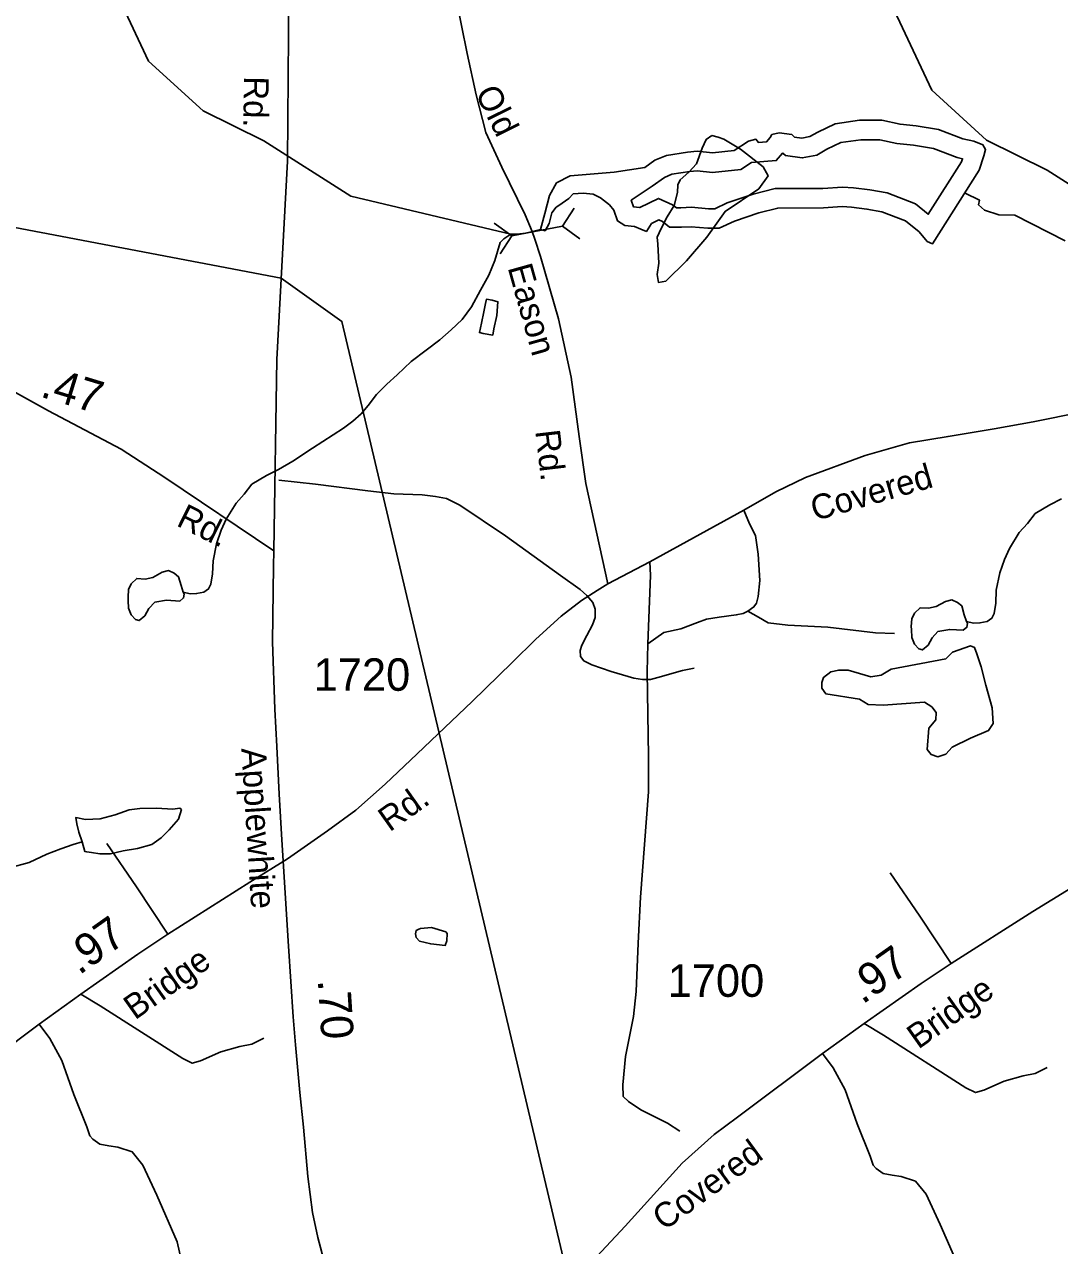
# Model space of a CAD drawing. Extents: x 2169602 to 2449496, y 721995 to 810662.
# Drawn here: x 2440576 to 2444562, y 776836 to 781539 of the extents above; entities that cross this region are included whole.
import ezdxf

# ---------------------------------------------------------------- set-up
doc = ezdxf.new("R2010")
doc.units = 0
doc.layers.add('Default', color=7, linetype='Continuous')

msp = doc.modelspace()

# ---------------------------------------------------------------- linework, layer by layer
at = {"layer": 'Default'}
for p, q in [((2442692.3, 780831.8), (2442647.3, 780761.7)), ((2442384.9, 780773.6), (2442452.4, 780724.9)), ((2442452.4, 780724.9), (2442647.3, 780761.7)), ((2442714.8, 780712.9), (2442647.3, 780761.7)), ((2442407.3, 780654.8), (2442452.4, 780724.9))]:
    msp.add_line(p, q, dxfattribs=at)
for points in [[(2440940.6, 787470.2), (2440953.2, 786840.7), (2440975.9, 785827.6), (2441005.6, 785483.6), (2440993.6, 785278.9), (2441008.7, 785029.1), (2441027.2, 784898.4), (2441038.5, 784856.4), (2441094.5, 784651.9), (2441148.7, 784515), (2441222.5, 784391.1), (2441361.9, 784070.3), (2441480.5, 783729.7), (2441578.1, 783426.1), (2441599.1, 783317.2), (2441606.7, 783150.6), (2441604.1, 782943.7), (2441599.1, 782793.6), (2441596.6, 781983.7), (2441589, 781012.3), (2441548.1, 780247.9), (2441535.9, 779511.3)], [(2436558.2, 782768.8), (2436762.8, 782464.2), (2436875.6, 782305.9), (2437000.7, 782154.5), (2437128, 782017.3), (2437259, 781886), (2437516.6, 781633.7), (2437773.5, 781377), (2437915, 781245.7), (2438212.5, 780957.9), (2438257.4, 780982.4), (2438367.9, 780970.2), (2438421.3, 780986.5), (2438392.8, 781052), (2438425.6, 781142.1), (2438474.2, 781149.3), (2441564.7, 780561.6), (2441798.7, 780395.2), (2442673.8, 776691.6)], [(2442563.5, 780748.6), (2442521.8, 780738.5), (2442505.4, 780734.7), (2442473.9, 780730.9), (2442448.7, 780730.9), (2441833.2, 780876.8), (2441498.2, 781090.3), (2441264.2, 781206.5), (2441054.2, 781397.8), (2440796, 781947.7), (2440765.8, 782043.5), (2440705.2, 782083.9), (2440579, 782111.7), (2440488.2, 782124.3)], [(2445579.3, 780635.7), (2445537.7, 780625.6), (2445521.3, 780621.9), (2445489.7, 780618.1), (2445464.5, 780618.1), (2444849, 780763.9), (2444514, 780977.4), (2444280, 781093.7), (2444070, 781285), (2443811.9, 781834.8), (2443781.6, 781930.7), (2443721, 781971.1), (2443594.9, 781998.8), (2443504, 782011.5)], [(2442237.7, 781643.2), (2442280.8, 781426.5), (2442315.9, 781267.3), (2442352.8, 781122), (2442414.6, 780989.5), (2442504.2, 780805.3), (2442530.7, 780740.8), (2442541.7, 780711.5), (2442563.5, 780645.1), (2442632.8, 780405.4), (2442680.8, 780180.9), (2442712.3, 779951.3), (2442737.6, 779770.9), (2442822.8, 779384.7)], [(2443223.4, 781110.6), (2443201.4, 781096), (2443185.6, 781062.3), (2443163.9, 781001.9), (2443134, 780969.9), (2443100.5, 780939.7), (2443092.3, 780921.4), (2443090.9, 780891.7), (2443077.4, 780841.4), (2443051.3, 780797.4), (2443027.3, 780753.2), (2443012, 780719), (2443014.4, 780693.1), (2443018.7, 780619), (2443012.3, 780575.9), (2443017, 780545.3), (2443045.3, 780550), (2443125.5, 780627.8), (2443203.3, 780719.7), (2443274.1, 780818.7), (2443403.8, 780905.8), (2443439.2, 780955.3), (2443420.3, 780990.7), (2443333.3, 781059), (2443269.1, 781096.8), (2443247, 781104.6), (2443223.4, 781110.6)], [(2444583.1, 780705.8), (2444388.9, 780804.7), (2444328.4, 780806), (2444272.9, 780823.6), (2444250.2, 780843.8), (2444253.9, 780861.5), (2444198.4, 780889.2)], [(2441187.1, 779352.1), (2441215, 779346.3), (2441239, 779346.7), (2441267.1, 779352.6), (2441285.3, 779364.9), (2441294.5, 779382.9), (2441300.5, 779423), (2441302.3, 779473), (2441315.9, 779539.1), (2441333.5, 779591.2), (2441353, 779633.3), (2441390.9, 779695.3), (2441422.5, 779729.5), (2441452.2, 779768), (2441508, 779802.2), (2441553.9, 779824.5), (2441609.5, 779857), (2441684.9, 779907.2), (2441764.7, 779958), (2441804.5, 779984.1), (2441840.2, 780010.4), (2441872.2, 780038.8), (2441900, 780070.7), (2441931.6, 780113), (2441971, 780153.3), (2442011.2, 780189.4), (2442064.7, 780240.1), (2442122.5, 780284.1), (2442176, 780324.7), (2442219.7, 780363.1), (2442261.8, 780403), (2442297, 780451.7), (2442332.7, 780515.6), (2442364.1, 780573.7), (2442387.9, 780629.7), (2442408.3, 780699.4), (2442422.2, 780713.2), (2442448.7, 780730.9)], [(2442380.2, 780342.5), (2442342.1, 780348.3), (2442328.3, 780352), (2442335.9, 780388.1), (2442345.3, 780432.1), (2442351.1, 780464.1), (2442355.2, 780480.1), (2442376.9, 780476.4), (2442399.1, 780470.7), (2442395.4, 780418.4), (2442383.7, 780366.3), (2442380.2, 780342.5)], [(2439251.4, 780365.8), (2439323.3, 780320.3), (2439376.2, 780295.1), (2439451.9, 780277.5), (2439570.5, 780268.6), (2439663.6, 780271.2), (2439820.5, 780257.5), (2440077.6, 780250.7), (2440184.3, 780245.2), (2440264.3, 780227.8), (2440421.1, 780180.2), (2440541.7, 780121), (2440669.4, 780050.7), (2440948.9, 779902.6), (2441117.2, 779793.4), (2441535.9, 779511.3)], [(2442822.8, 779384.7), (2442984.6, 779469.6), (2443345.7, 779668.6), (2443468.8, 779738.3), (2443583.7, 779793.7), (2443812.9, 779878.1), (2443984.5, 779927.3), (2444132.3, 779952.3), (2444309.9, 779981.5), (2444459.8, 780008.6), (2444645.3, 780045.8), (2444872.5, 780095.3), (2445004.6, 780111.2), (2445212.7, 780152.5), (2445375.5, 780183.1), (2445507.3, 780204.8), (2445600.6, 780216.8), (2445697.8, 780226.3), (2445789.2, 780232.6), (2446020.1, 780244.3), (2446346.2, 780261.3), (2446480.6, 780266)], [(2441555.3, 779783.7), (2441696.3, 779767.9), (2441898, 779742.8), (2441998.2, 779731), (2442107.6, 779727), (2442159, 779720.4), (2442201.2, 779712.5), (2442252.6, 779687.5), (2442427.9, 779568.8), (2442640.2, 779415.9), (2442715.3, 779363.2), (2442741.7, 779339.5), (2442764.1, 779313.1), (2442773.3, 779286.7), (2442773.3, 779255.1), (2442762.8, 779226.1), (2442741.7, 779185.2), (2442721.9, 779148.3), (2442715.3, 779127.2), (2442716.6, 779104.8), (2442729.8, 779087.7), (2442761.4, 779071.9), (2442835.3, 779046.8), (2442922.3, 779020.5), (2442956.5, 779016.5), (2442986.8, 779016.5), (2443014.5, 779023.1), (2443109.4, 779050.8), (2443154.3, 779060)], [(2444202.9, 779239.3), (2444230.8, 779233.4), (2444254.8, 779233.9), (2444282.9, 779239.8), (2444301.1, 779252.1), (2444310.4, 779270.1), (2444316.3, 779310.2), (2444318.1, 779360.2), (2444331.7, 779426.3), (2444349.3, 779478.4), (2444368.8, 779520.5), (2444406.7, 779582.5), (2444438.3, 779616.7), (2444468, 779655.2), (2444523.8, 779689.3), (2444569.7, 779711.6)], [(2443345.7, 779668.6), (2443368.2, 779615.2), (2443390.8, 779570.1), (2443401.1, 779498.3), (2443407.2, 779397.7), (2443401.1, 779336.2), (2443394.9, 779309.5), (2443384.7, 779295.2), (2443362.1, 779278.8)], [(2441535.9, 779511.3), (2441535.7, 779452.7), (2441532, 779160.8), (2441539.8, 778901.5), (2441548.3, 778757.4), (2441557.6, 778574.1), (2441567.1, 778398.2), (2441592.5, 777989.1), (2441610.6, 777717.4), (2441620.5, 777608.4), (2441636.6, 777425.5), (2441651.1, 777291.7), (2441667.2, 777102.2), (2441685.6, 776963.9), (2441706.2, 776866.5), (2441754.9, 776684), (2441856.3, 776297.5), (2441893.5, 776163.4), (2441936.4, 776008.5), (2441982, 775883.4)], [(2442984.6, 779469.6), (2442986.6, 779416.2), (2442976.4, 779153.6)], [(2441187.1, 779352.1), (2441179.1, 779378.1), (2441169, 779412), (2441152.6, 779425.9), (2441130.5, 779435.7), (2441106.5, 779429.6), (2441070.8, 779409.4), (2441040.9, 779403), (2441008.9, 779405), (2440986.7, 779384.8), (2440977.1, 779362.7), (2440975.1, 779332.6), (2440975.3, 779320.8), (2440977.5, 779290.9), (2440987.8, 779265), (2441003.8, 779247.2), (2441018.1, 779243), (2441039.6, 779261.2), (2441055.4, 779289.3), (2441077.8, 779313.5), (2441123.3, 779321.6), (2441175, 779318.2), (2441189.3, 779330.3), (2441191.2, 779344.2), (2441187.1, 779352.1)], [(2439654.5, 776788.8), (2439872.9, 777023.3), (2440092.4, 777265.8), (2440216.5, 777376.1), (2440306.2, 777442.8), (2440632.6, 777688.8), (2440793.5, 777803.7), (2441012.5, 777958.3), (2441128, 778034.7), (2441443.5, 778235.3), (2441588.7, 778325.5), (2441742.6, 778433.6), (2441852.1, 778512.9), (2441964.7, 778612.9), (2442088.9, 778730.1), (2442299.8, 778931.8), (2442454.4, 779081.8), (2442544.6, 779170.9), (2442642.3, 779259.4), (2442721.6, 779320.3), (2442781.4, 779358.2), (2442822.8, 779384.7)], [(2444202.9, 779239.3), (2444194.9, 779265.2), (2444184.9, 779299.2), (2444168.5, 779313.1), (2444146.3, 779322.9), (2444122.3, 779316.8), (2444086.6, 779296.6), (2444056.7, 779290.2), (2444024.7, 779292.2), (2444002.6, 779272), (2443992.9, 779249.9), (2443990.9, 779219.8), (2443991.1, 779208), (2443993.3, 779178.1), (2444003.6, 779152.2), (2444019.6, 779134.4), (2444033.9, 779130.1), (2444055.5, 779148.4), (2444071.3, 779176.4), (2444093.6, 779200.6), (2444139.1, 779208.8), (2444190.8, 779205.4), (2444205.2, 779217.4), (2444207, 779231.3), (2444202.9, 779239.3)], [(2442976.4, 779153.6), (2443037.9, 779196.7), (2443103.6, 779211.1), (2443167.2, 779235.7), (2443202.1, 779248), (2443251.3, 779256.2), (2443317, 779264.4), (2443343.6, 779270.5), (2443362.1, 779278.8)], [(2443362.1, 779278.8), (2443403.1, 779256.2), (2443440.1, 779233.6), (2443516, 779225.4), (2443669.8, 779217.2), (2443852.4, 779195.7), (2443926.3, 779193.6)], [(2442670.3, 776676), (2442888.7, 776910.4), (2443108.2, 777153), (2443232.4, 777263.3), (2443322, 777330), (2443648.4, 777575.9), (2443809.4, 777690.9), (2444028.3, 777845.5), (2444143.8, 777921.9), (2444459.3, 778122.5), (2444604.5, 778212.7), (2444758.5, 778320.8), (2444867.9, 778400), (2444980.6, 778500), (2445104.7, 778617.3), (2445315.6, 778819), (2445470.2, 778969), (2445560.4, 779058), (2445658.1, 779146.6), (2445737.4, 779207.5), (2445797.2, 779245.4), (2445838.6, 779271.8)], [(2442976.4, 779153.6), (2442974.3, 779044.9), (2442978.4, 778720.7), (2442978.4, 778583.3), (2442947.7, 778177.1), (2442939.5, 778000.6), (2442931.3, 777814.9), (2442921, 777718.5), (2442890.2, 777564.7), (2442880, 777454.9), (2442882, 777409.8), (2442902.5, 777391.3), (2442949.7, 777358.5), (2443052.3, 777307.2), (2443099.5, 777276.4)], [(2443791.7, 779039.1), (2443748.4, 779052), (2443711.6, 779052), (2443681.2, 779045.5), (2443653, 779023.8), (2443646.5, 779004.3), (2443646.5, 778982.6), (2443661.7, 778960.9), (2443791.7, 778939.6), (2443824.4, 778919.7), (2443882.9, 778917.6), (2444042.1, 778928.2), (2444069.5, 778911.1), (2444086.9, 778889.4), (2444084.7, 778861.2), (2444058.7, 778828.7), (2444052.2, 778746.3), (2444067.3, 778726.8), (2444093.4, 778718.1), (2444123.8, 778729), (2444147.6, 778755), (2444219.2, 778789.7), (2444288.6, 778820), (2444306, 778846), (2444301.7, 778906.7), (2444278.3, 778993.6), (2444260.4, 779065), (2444243.1, 779114.9), (2444234.4, 779138.7), (2444219.2, 779145.2), (2444149.8, 779121.4), (2444123.8, 779095.3), (2443913.3, 779056.3), (2443874.3, 779032.5), (2443835.2, 779026), (2443791.7, 779039.1)], [(2440798, 778390.3), (2440786.1, 778428.2), (2440777.7, 778459.9), (2440773.6, 778484), (2440811.6, 778476.3), (2440867.5, 778478.8), (2440925.6, 778495.2), (2440979.3, 778513.5), (2441021.1, 778519.7), (2441085.3, 778520.1), (2441147.2, 778516.5), (2441175.1, 778520.7), (2441180.8, 778515), (2441169.4, 778478.6), (2441133.9, 778436.5), (2441102.1, 778406.5), (2441066.2, 778380.2), (2441011.9, 778365.7), (2440956.3, 778355.5), (2440908.1, 778344.9), (2440866.1, 778344.7), (2440834.3, 778350.3), (2440816.3, 778352.2), (2440808.7, 778354.2), (2440798, 778390.3)], [(2440798, 778390.3), (2440764, 778380), (2440716.2, 778363.7), (2440662.7, 778343.4), (2440594.8, 778310.7), (2440518.7, 778290.5), (2440463.2, 778285.9), (2440426.7, 778293.9), (2440371.1, 778309.2), (2440305.1, 778318.8), (2440228.6, 778334.3), (2440086.9, 778343.2), (2440009.2, 778330.6), (2439949.3, 778310.5), (2439881.4, 778250.1)], [(2441128, 778034.7), (2441007.9, 778216.9), (2440893.5, 778384.1)], [(2444143.8, 777921.9), (2444023.7, 778104.1), (2443909.4, 778271.3)], [(2442101.5, 778057.4), (2442094.4, 778054.9), (2442084.7, 778049.5), (2442082.5, 778036.5), (2442084.7, 778022.5), (2442097.3, 778008.8), (2442140.9, 777997.6), (2442196.6, 777991.9), (2442202.4, 778009.5), (2442203.5, 778037.6), (2442198.7, 778044.7), (2442143, 778060.3), (2442101.5, 778057.4)], [(2440793.5, 777803.7), (2440868.2, 777758.9), (2441185.5, 777556.6), (2441222.2, 777538.2), (2441254.4, 777547.4), (2441332.6, 777581.9), (2441406.1, 777602.6), (2441452.1, 777611.7), (2441498.1, 777634.7)], [(2440632.6, 777688.8), (2440674, 777633.6), (2440720, 777548.5), (2440765.9, 777417.5), (2440816.5, 777293.4), (2440828, 777258.9), (2440839.5, 777245.1), (2440867.1, 777226.7), (2440901.6, 777219.8), (2440936.1, 777215.2), (2440991.2, 777196.8), (2441032.6, 777146.2), (2441086.6, 777030.2), (2441164.8, 776850.9), (2441185.5, 776754.3), (2441187.8, 776689.9), (2441183.2, 776653.2), (2441169.4, 776627.9), (2441092.4, 776567), (2441030.3, 776521), (2440945.2, 776465.8)], [(2443809.4, 777690.9), (2443884.1, 777646), (2444201.3, 777443.7), (2444238.1, 777425.4), (2444270.3, 777434.6), (2444348.4, 777469), (2444422, 777489.7), (2444467.9, 777498.9), (2444513.9, 777521.9)], [(2443648.4, 777575.9), (2443689.8, 777520.8), (2443735.8, 777435.7), (2443781.8, 777304.7), (2443832.3, 777180.5), (2443843.8, 777146.1), (2443855.3, 777132.3), (2443882.9, 777113.9), (2443917.4, 777107), (2443951.9, 777102.4), (2444007, 777084), (2444048.4, 777033.4), (2444102.4, 776917.3), (2444180.6, 776738), (2444201.3, 776641.5), (2444203.6, 776577.1), (2444199, 776540.3), (2444185.2, 776515), (2444108.2, 776454.1), (2444046.1, 776408.2), (2443961.1, 776353)]]:
    msp.add_lwpolyline(points, dxfattribs=at)
for points in [[(2442563.5, 780748.6), (2442579.9, 780811), (2442597.5, 780880.4), (2442625.3, 780928.3), (2442677, 780956.1), (2442847.3, 780970), (2442964.6, 780987.6), (2443003.7, 781015.4), (2443047.9, 781034.3), (2443128.6, 781046.9), (2443166.5, 781050.7), (2443225.8, 781044.4), (2443309, 781053.2), (2443364.5, 781089.2), (2443392.3, 781096.8), (2443402.4, 781084.1), (2443433.9, 781086.7), (2443447.8, 781103.1), (2443454.1, 781114.4), (2443481.9, 781120.7), (2443531.1, 781114.4), (2443541.2, 781104.3), (2443568.9, 781100.5), (2443600.5, 781106.8), (2443630.7, 781124.5), (2443697.6, 781156), (2443790.9, 781169.9), (2443878, 781169.9), (2443947.4, 781154.2), (2444009.2, 781147.8), (2444096.2, 781134), (2444189.6, 781098.6), (2444231.2, 781088.6), (2444266.6, 781074.7), (2444276.6, 781057), (2444270.3, 781033), (2444252.7, 780977.5), (2444072.3, 780693.7), (2444052.1, 780702.5), (2444020.6, 780740.4), (2443968.8, 780782), (2443878, 780817.3), (2443820, 780827.4), (2443760.7, 780835), (2443725.3, 780837.5), (2443653.4, 780832.5), (2443476.8, 780831.8), (2443403.7, 780812.9), (2443310.3, 780781.4), (2443251, 780753.6), (2443206.9, 780753.6), (2443143.8, 780759.9), (2443105.9, 780757.4), (2443060.5, 780758), (2443032.8, 780779.5), (2443018.9, 780785.8), (2442991.1, 780771.9), (2442970.9, 780741.6), (2442949.5, 780750.5), (2442925.5, 780760.6), (2442887.7, 780764.3), (2442859.9, 780782), (2442846, 780823.6), (2442828.4, 780843.8), (2442794.3, 780871.6), (2442766.6, 780885.4), (2442727.5, 780889.2), (2442689.6, 780886.7), (2442672, 780869), (2442634.1, 780841.3), (2442624, 780835), (2442606.4, 780813.5), (2442596.3, 780771.9), (2442581.1, 780744.1)], [(2442993.5, 780916.1), (2443040.6, 780949.6), (2443068.8, 780961.7), (2443138.2, 780972.5), (2443166.2, 780975.3), (2443225.8, 780969), (2443334.8, 780980.5), (2443375.2, 781006.7), (2443471, 781014.4), (2443495.5, 781043.4), (2443496.1, 781043.3), (2443506, 781033.4), (2443571.3, 781024.5), (2443627.4, 781035.8), (2443665.7, 781058.1), (2443719.6, 781083.5), (2443796.5, 781094.9), (2443869.6, 781094.9), (2443935.2, 781080), (2443999.5, 781073.4), (2444076.9, 781061.1), (2444167.4, 781026.9), (2444188.1, 781021.8), (2444184.2, 781009.6), (2444056.1, 780808), (2444006.8, 780847.7), (2443898.2, 780889.9), (2443831.1, 780901.6), (2443768.1, 780909.6), (2443725.4, 780912.7), (2443650.7, 780907.4), (2443467.1, 780906.8), (2443382.2, 780884.8), (2443282.3, 780851.1), (2443234.3, 780828.6), (2443210.6, 780828.6), (2443145, 780835.2), (2443103.9, 780832.4), (2443086.6, 780832.7), (2443071.7, 780844.1), (2443017.3, 780868.9), (2442946.1, 780833.3), (2442944.2, 780834.1), (2442920.8, 780836.4), (2442912.4, 780861.7)]]:
    msp.add_lwpolyline(points, close=True, dxfattribs=at)

# ---------------------------------------------------------------- texts
for s, height, rotation, p in [('Rd.', 95, 268.9723, (2441422.3, 781339.8)), ('Old', 95, 296.3539, (2442310, 781275.4)), ('Eason', 95, 285.635, (2442436.2, 780602.6)), ('.47', 125, 343.1086, (2440633.4, 780106.1)), ('Rd.', 95, 276.7253, (2442542.8, 779973)), ('Covered', 95, 16.0263, (2443619.4, 779625.8)), ('Rd.', 95, 333.5213, (2441157.2, 779610.4)), ('Applewhite', 95, 273.5933, (2441411, 778750.6)), ('Rd.', 95, 35.3144, (2441982.2, 778426.8)), ('.97', 125, 35.2235, (2440786.9, 777875.6)), ('Bridge', 95, 35.2866, (2441001.9, 777702.6)), ('.97', 125, 35.2235, (2443802.8, 777762.7)), ('.70', 125, 273.6701, (2441705.5, 777858.7)), ('Bridge', 95, 35.2866, (2444017.7, 777589.8)), ('Covered', 95, 36.0716, (2443038.9, 776890.7))]:
    msp.add_text(s, height=height, rotation=rotation, dxfattribs=at).set_placement(p)
for s, p in [('1720', (2441689.8, 778972.5)), ('1700', (2443052.8, 777793.8))]:
    msp.add_text(s, height=125, dxfattribs=at).set_placement(p)

doc.saveas('drawing.dxf')
